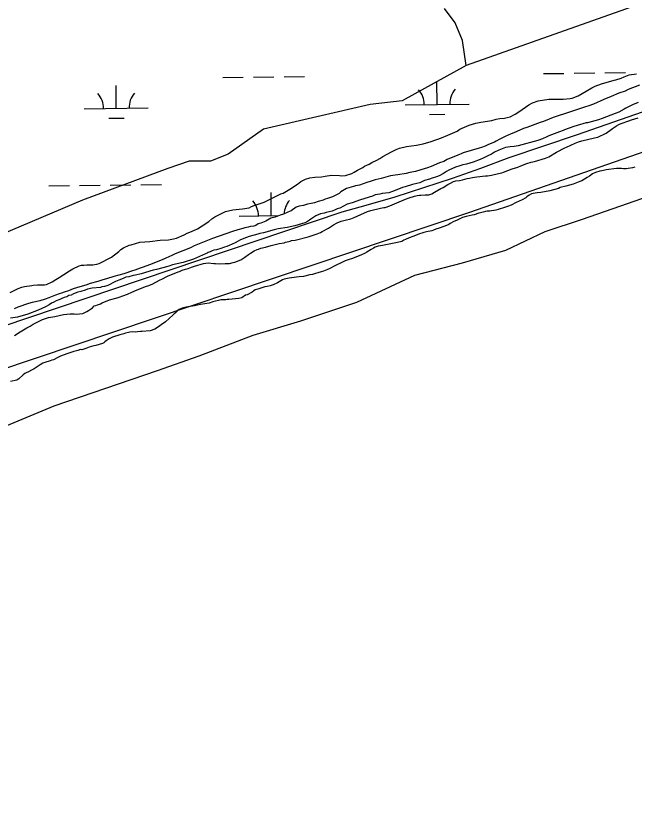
# Model space of a CAD drawing. Extents: x 3694830 to 3732949, y 415201 to 440970.
# Drawn here: x 3700119 to 3701086, y 428790 to 430034 of the extents above; entities that cross this region are included whole.
import ezdxf

# ---------------------------------------------------------------- set-up
doc = ezdxf.new("R2010")
doc.units = 0
for name, color, linetype in [('V-ROAD-CNTR', 7, 'Continuous'), ('V-SITE-VEGE', 7, 'Continuous'), ('V-TOPO-SHOR', 7, 'Continuous'), ('V-WETL-SWMP', 7, 'Continuous')]:
    doc.layers.add(name, color=color, linetype=linetype)

msp = doc.modelspace()

# ---------------------------------------------------------------- linework, layer by layer
at = {"layer": 'V-ROAD-CNTR'}
for points in [[(3700629.5, 429727.6), (3700667, 429738), (3700712.2, 429751.4), (3700757.2, 429765.6), (3700802, 429780.5), (3700846.4, 429796.2), (3700890.6, 429812.7), (3700890.6, 429812.7), (3700997.5, 429848.7), (3701564.2, 430046.2), (3701564.2, 430046.2), (3701819.9, 430135.9), (3702177.1, 430267.1), (3702177.1, 430267.1), (3702311.7, 430310.3), (3702687.3, 430435.7), (3702687.3, 430435.7), (3703048.5, 430560.7)], [(3699752.4, 427522.1), (3699537.9, 428398.8), (3699364.4, 429117.7), (3699357.7, 429158.3), (3699358.2, 429188.7), (3699362.3, 429220.3), (3699373.7, 429251.3), (3699386.5, 429271.3), (3699402.4, 429285.9), (3699438.2, 429309.4), (3699476, 429327.9), (3699672.7, 429404.9), (3700139.3, 429562.4), (3700629.5, 429727.6)]]:
    msp.add_lwpolyline(points, dxfattribs=at)
at = {"layer": 'V-SITE-VEGE'}
for points in [[(3700202.6, 429635.4), (3700208, 429638.4), (3700217.8, 429643.4), (3700221.6, 429644.4), (3700225.3, 429644.4), (3700229.7, 429644.7), (3700239.1, 429644.7), (3700245.6, 429646), (3700249, 429647), (3700268.6, 429656.7), (3700279.8, 429665.5), (3700283.2, 429668.5), (3700287.3, 429671.2), (3700296.4, 429675.5), (3700299.1, 429676.2), (3700312.6, 429680.2), (3700328.5, 429681.5), (3700344.4, 429683.1), (3700357.6, 429684.1), (3700365.7, 429685.4), (3700370.1, 429686.7), (3700382, 429691.7), (3700386.7, 429694.1), (3700391.1, 429696.1), (3700398.6, 429699.1), (3700403, 429701.1), (3700410.4, 429705.8), (3700420.9, 429712.8), (3700425.7, 429716.5), (3700430.4, 429719.9), (3700446.7, 429728.3), (3700458.2, 429730.9), (3700473.7, 429732.6), (3700483.9, 429733.9), (3700487.6, 429735.9), (3700491.7, 429737.6), (3700507.2, 429742.6), (3700533.6, 429756), (3700537, 429757), (3700547.5, 429763.3), (3700559.4, 429771.1), (3700564.8, 429775.1), (3700571.9, 429778.8), (3700579, 429780.8), (3700586.5, 429781.8), (3700597, 429782.7), (3700603, 429783.7), (3700612.8, 429785), (3700625.3, 429784.3), (3700629.1, 429783.9), (3700634.8, 429784.6), (3700644.6, 429787.9), (3700648.4, 429789.9), (3700653.4, 429793), (3700657.5, 429795), (3700661.9, 429797.3), (3700664.3, 429799), (3700671.4, 429802.3), (3700675.8, 429804.7), (3700683.6, 429808.4), (3700688.3, 429811.1), (3700693.1, 429814.1), (3700706.6, 429821.8), (3700713.7, 429825.2), (3700719.1, 429827.2), (3700730, 429830.1), (3700745.5, 429832.1), (3700756, 429834.1), (3700768.5, 429837.8), (3700784.8, 429843.4), (3700794.6, 429847.4), (3700809.2, 429854.1), (3700813.2, 429856.8), (3700817.3, 429858.8), (3700828.1, 429863.5), (3700838.6, 429866.2), (3700846.1, 429867.8), (3700863.3, 429870.8), (3700870.1, 429872.5), (3700875.8, 429873.5), (3700883.3, 429874.1), (3700887.7, 429875.1), (3700892.1, 429876.4), (3700900.2, 429880.5), (3700905.9, 429884.1), (3700921.5, 429894.9), (3700927.3, 429898.2), (3700936.1, 429901.6), (3700952.7, 429903.9), (3700966.9, 429903.8), (3700975.3, 429904.1), (3700985.8, 429904.8), (3700989.2, 429905.8), (3700998.6, 429909.4), (3701004.7, 429912.8), (3701011.2, 429916.5), (3701019.7, 429921.8), (3701025.1, 429924.2), (3701034.9, 429927.9), (3701054.9, 429933.5), (3701057.6, 429934.5)], [(3701057.6, 429934.5), (3701065.7, 429936.9), (3701070.4, 429938.9), (3701078.5, 429941.9), (3701089.7, 429943.9)], [(3701092.6, 429898.6), (3701083.7, 429894.9), (3701073.2, 429889.9), (3701070.5, 429888.2), (3701062.1, 429883.8), (3701056.3, 429881.8), (3701036, 429873.5), (3701030.6, 429871.4), (3701019.1, 429868.5), (3701013.3, 429867.1), (3701011.3, 429866.8), (3700997.1, 429862.8), (3700992, 429861.1), (3700977.1, 429855.8), (3700975.1, 429854.8), (3700969.3, 429853.1), (3700965.3, 429851.4), (3700956.8, 429848.4), (3700952.8, 429846.8), (3700949.7, 429845.1), (3700942.9, 429842.1), (3700935.5, 429839.1), (3700904.7, 429831.1), (3700898.6, 429830.1), (3700892.2, 429829.5), (3700885.1, 429828.1), (3700877.3, 429825.1), (3700874.3, 429824.1), (3700867.8, 429820.8), (3700863.1, 429818.1), (3700857.3, 429815.4), (3700850.2, 429811.7), (3700845.1, 429809.4), (3700834.3, 429805.4), (3700823.8, 429802.4), (3700818.1, 429801.4), (3700813.7, 429799.7)], [(3700461.6, 429649), (3700471.1, 429652.3), (3700477.2, 429656.7), (3700482.9, 429660.7), (3700486, 429662.8), (3700491.7, 429666.4), (3700496.5, 429668.8), (3700498.5, 429669.1), (3700502.2, 429670.8), (3700509.3, 429672.5), (3700518.1, 429675.1), (3700526.9, 429677.1), (3700530.7, 429678.1), (3700538.4, 429679.4), (3700540.5, 429680.1), (3700545.9, 429681.1), (3700547.9, 429681.8), (3700550.3, 429682.8), (3700556, 429683.4), (3700576.3, 429688.7), (3700588.5, 429692.7), (3700590.5, 429693.1), (3700595.3, 429695.1), (3700598.3, 429697.1), (3700607.8, 429702.1), (3700615.9, 429707.5), (3700621.7, 429710.5), (3700627.8, 429713.2), (3700633.9, 429714.8), (3700642.7, 429716.8), (3700648.4, 429718.8), (3700669.1, 429728.2), (3700674.2, 429729.9), (3700689.4, 429733.2), (3700694.5, 429734.2), (3700696.8, 429734.5), (3700703.9, 429737.2), (3700714.8, 429741.5), (3700728.6, 429747.6), (3700734.4, 429749.6), (3700742.5, 429752.2), (3700746.6, 429753.2), (3700750.3, 429753.5), (3700752.3, 429753.5), (3700759.4, 429754.2), (3700764.8, 429754.5), (3700769.9, 429755.8), (3700774, 429758.2), (3700783.8, 429764.2), (3700787.2, 429765.9), (3700794.6, 429770.3), (3700798.7, 429772.3), (3700803.5, 429775), (3700807.2, 429776.3), (3700812.9, 429776.9), (3700817.7, 429777.9), (3700824.8, 429779.6), (3700828.5, 429780.6), (3700833.2, 429781.6), (3700836.6, 429781.9), (3700840.3, 429782.6), (3700853.5, 429784.2), (3700856.6, 429784.2), (3700863, 429785.2), (3700873.8, 429787.8), (3700878.9, 429788.8), (3700881.6, 429789.5), (3700895.5, 429794.8), (3700904.3, 429797.8), (3700909, 429799.8), (3700918.1, 429803.2), (3700924.9, 429805.2), (3700930, 429806.5), (3700947.6, 429811.5), (3700952.7, 429813.9), (3700964.5, 429820.9), (3700977.7, 429827.9), (3700980.4, 429828.9), (3700994, 429835.3), (3700996.3, 429836), (3700999.1, 429837), (3701004.1, 429838.6), (3701024.1, 429843.3), (3701029.2, 429844.6), (3701042.4, 429851), (3701050.2, 429856.4), (3701052.2, 429858), (3701058.6, 429862.4), (3701062.4, 429864.4), (3701065.8, 429865.8), (3701077.6, 429870.1), (3701082, 429871.4), (3701092.2, 429874.8)], [(3700813.7, 429799.7), (3700806.5, 429797.7), (3700796.1, 429792.7), (3700792.7, 429790.7), (3700787.9, 429787.7), (3700781.1, 429784), (3700777.1, 429782.3), (3700770.3, 429780.6), (3700765.9, 429779), (3700758.1, 429776.6), (3700750.7, 429773.3), (3700746.3, 429772), (3700739.5, 429770.3), (3700727.7, 429767), (3700724, 429765.6), (3700715.1, 429761.9), (3700708, 429759.3), (3700702.3, 429757.6), (3700692.1, 429756.3), (3700688.1, 429755.3), (3700681, 429754.3), (3700676.6, 429752), (3700658, 429746.3), (3700645.1, 429742), (3700637.3, 429739.6), (3700625.5, 429733.6), (3700621.8, 429732.3), (3700618.4, 429730.6), (3700613.6, 429728.6), (3700604.5, 429726.6), (3700601.4, 429725.6), (3700595.7, 429724.3), (3700588.2, 429721.6), (3700580.1, 429716.2), (3700578.1, 429714.5), (3700573.7, 429711.5), (3700571, 429710.2), (3700555.1, 429705.9), (3700543.2, 429702.9), (3700529, 429700.9), (3700522.9, 429699.6), (3700506.3, 429694.9), (3700500.6, 429693.6), (3700497.5, 429692.6), (3700483.7, 429688.9), (3700479.6, 429687.3), (3700470.1, 429683.6), (3700466.7, 429681.9), (3700462, 429679.2), (3700452.5, 429675.2), (3700449.1, 429673.5), (3700445.1, 429672.2), (3700439.3, 429670.5), (3700432.9, 429668.2), (3700428.8, 429667.5), (3700426.1, 429666.5), (3700422.7, 429665.2), (3700420, 429663.8), (3700418, 429663.2), (3700415.6, 429661.8), (3700397, 429653.5), (3700380.8, 429648.5), (3700364.2, 429644.5), (3700358.4, 429642.5), (3700354.7, 429641.8), (3700349, 429639.8), (3700338.8, 429637.2), (3700333.7, 429636.2), (3700314.8, 429630.5), (3700306, 429628.8), (3700302.6, 429627.9), (3700295.8, 429626.2), (3700291.1, 429625.2), (3700286.7, 429623.5), (3700279.9, 429620.5), (3700274.9, 429618.5), (3700262.7, 429612.5), (3700257.6, 429610.8), (3700253.5, 429610.1), (3700251.2, 429609.5), (3700238.3, 429608.2), (3700231.2, 429606.9), (3700227.1, 429605.2), (3700220.7, 429603.2), (3700216, 429601.9), (3700209.2, 429599.5), (3700205.5, 429597.5), (3700201.8, 429596.5), (3700198.7, 429594.8), (3700194.3, 429593.5), (3700190.9, 429592.2), (3700187.9, 429590.5), (3700182.1, 429588.5), (3700178.1, 429586.1), (3700174.7, 429584.5), (3700171, 429582.1), (3700165.2, 429578.8), (3700153.7, 429573.7), (3700137.4, 429567.7), (3700121.5, 429562.7), (3700110.7, 429561.4)], [(3701087.1, 429797.5), (3701083.4, 429796.5), (3701073.9, 429795.2), (3701069.5, 429795.2), (3701066.2, 429795.6), (3701058.7, 429795.3), (3701042.2, 429793.3), (3701038.4, 429792.3), (3701035.7, 429792), (3701032.7, 429791.4), (3701025.9, 429789.4), (3701021.2, 429787.3), (3701016.4, 429783.6), (3701012.7, 429781.3), (3701004.2, 429776.3), (3701001.2, 429774.9), (3700990.7, 429770.9), (3700985, 429769.3), (3700979.5, 429767.9), (3700970.4, 429765.9), (3700967.7, 429764.3), (3700954.2, 429760.3), (3700940.3, 429758), (3700934.2, 429757.3), (3700928.1, 429756.3), (3700925.8, 429755.6), (3700921.7, 429754), (3700918.3, 429750.9), (3700916.6, 429749.6), (3700910.8, 429746.2), (3700901.4, 429742.2), (3700893.6, 429738.2), (3700887.8, 429735.9), (3700883.1, 429734.2), (3700873.6, 429731.2), (3700869.9, 429730.5), (3700866.8, 429729.9), (3700862.8, 429729.2), (3700860.4, 429728.9), (3700856, 429728.6), (3700853.6, 429728.2), (3700849.9, 429727.2), (3700847.9, 429726.6), (3700845.9, 429726.2), (3700843.2, 429725.6), (3700835.7, 429722.9), (3700832.7, 429722.6), (3700823.5, 429720.6), (3700817.8, 429718.9), (3700811.4, 429715.9), (3700808.3, 429714.2), (3700804.2, 429712.6), (3700798.1, 429709.2), (3700796.1, 429707.9), (3700792.4, 429706.2), (3700788.3, 429704.5), (3700780.9, 429702.2), (3700776.1, 429700.5), (3700772.1, 429698.9), (3700769.4, 429697.9), (3700761.2, 429696.2), (3700757.2, 429695.5), (3700753.8, 429694.2), (3700750.1, 429693.2), (3700744, 429690.5), (3700739.9, 429689.2), (3700734.2, 429686.8), (3700728.4, 429684.2), (3700726, 429683.2), (3700722.7, 429681.5), (3700715.9, 429679.5), (3700700.3, 429676.5), (3700692.6, 429675.2), (3700689.5, 429674.5), (3700685.8, 429673.9), (3700681.1, 429672.5), (3700678.3, 429670.9), (3700674.6, 429668.9), (3700668.2, 429664.8), (3700664.1, 429662.5), (3700659.7, 429660.5), (3700645.5, 429654.4), (3700638.7, 429652.4), (3700634.3, 429650.8), (3700625.9, 429646.8), (3700622.1, 429645.1), (3700618.7, 429643.7), (3700608.9, 429638.4), (3700605.5, 429636.7), (3700600.1, 429634.7), (3700596.7, 429633.7), (3700591.3, 429632.4), (3700587.9, 429631), (3700582.9, 429629.7), (3700578.8, 429629), (3700569, 429626.7)], [(3700116.7, 429534.2), (3700125.5, 429539.9), (3700136, 429546.3), (3700141.5, 429548.6), (3700146.2, 429551.7), (3700152.3, 429555), (3700160.4, 429559), (3700163.8, 429560.4), (3700170.2, 429562.4), (3700180, 429564), (3700193.6, 429567), (3700204.1, 429568.3), (3700210.1, 429568), (3700213.2, 429567.6), (3700223.7, 429568.6), (3700227, 429569.9), (3700230.1, 429571.6), (3700232.8, 429573.3), (3700238.6, 429577.6), (3700241.3, 429580.3), (3700244, 429581), (3700246.7, 429582.3), (3700251.1, 429583.7), (3700254.1, 429585.3), (3700265.3, 429590), (3700277.5, 429593), (3700280.5, 429594), (3700286, 429596), (3700293.4, 429599), (3700300.5, 429602), (3700308.6, 429605.7), (3700323.5, 429611.4), (3700325.6, 429611.7), (3700332.3, 429614.7), (3700344.9, 429621.5), (3700347.2, 429622.5), (3700356, 429627.1), (3700372.6, 429633.8), (3700375, 429634.5), (3700379.1, 429636.2), (3700384.5, 429637.8), (3700388.2, 429638.8), (3700393.6, 429641.2), (3700398.4, 429642.9), (3700412.6, 429646.8), (3700419.7, 429647.8), (3700428.8, 429646.8), (3700431.2, 429646.8), (3700436.9, 429646.4), (3700446.4, 429646.7), (3700453.1, 429646.7), (3700458.9, 429648.3), (3700461.6, 429649)], [(3700110.2, 429601.3), (3700122.4, 429607.7), (3700128.1, 429609.7), (3700132.2, 429610.7), (3700143.7, 429612.6), (3700146.1, 429613), (3700152.8, 429613.6), (3700161.6, 429613.6), (3700163.6, 429613.2), (3700167, 429614.2), (3700175.5, 429617.9), (3700181.6, 429621.9), (3700186.7, 429625), (3700194.1, 429629.7), (3700202.6, 429635.4)], [(3700569, 429626.7), (3700562.2, 429626.1), (3700550.1, 429624.4), (3700546.7, 429623.8), (3700538.6, 429622.5), (3700535.9, 429621.1), (3700528.4, 429616.4), (3700521.3, 429613.4), (3700516.9, 429611.7), (3700512.2, 429610.7), (3700508.4, 429610.1), (3700497.6, 429606.7), (3700493.5, 429605.4), (3700491.2, 429604.1), (3700488.5, 429602.1), (3700481, 429598), (3700478.3, 429597), (3700472.2, 429593.3), (3700467.8, 429592), (3700462.7, 429591.4), (3700452.2, 429590.4), (3700449.5, 429590.4), (3700447.5, 429590.1), (3700442.4, 429589.8), (3700440.1, 429589.8), (3700436, 429589.1), (3700431.3, 429588.1), (3700426.9, 429586.8), (3700421.1, 429584.8), (3700407.9, 429582.8), (3700398.5, 429580.8), (3700385.3, 429578.5), (3700379.2, 429576.8), (3700374.5, 429574.8), (3700372.4, 429573.5), (3700368.7, 429569.4), (3700366.3, 429568.1), (3700364.3, 429565.8), (3700353.1, 429555.7), (3700350.7, 429554), (3700348.3, 429552.6), (3700344.3, 429549.3), (3700340.5, 429546.9), (3700336.5, 429543.9), (3700329, 429541.2), (3700316.2, 429540.3), (3700314.1, 429540.3), (3700309.4, 429540), (3700306.7, 429539.6), (3700302, 429539.7), (3700297.2, 429539.3), (3700294.9, 429539), (3700290.5, 429538), (3700287.8, 429536.7), (3700281.7, 429535), (3700270.2, 429531.3), (3700264.8, 429529), (3700260, 429526), (3700258.3, 429524.3), (3700256.3, 429522.6), (3700254.2, 429521.6), (3700249.2, 429519.9), (3700244.1, 429518.6), (3700240.7, 429518), (3700233.6, 429516), (3700230.9, 429515), (3700228.5, 429513.9), (3700222.1, 429511.9), (3700220.1, 429512), (3700215.7, 429510.6), (3700209.6, 429509.3), (3700203.2, 429507), (3700198.4, 429505.6), (3700188.9, 429502), (3700186.6, 429500.9), (3700184.5, 429499.6), (3700177.8, 429496.3), (3700175.4, 429495.6), (3700172.7, 429494.6), (3700164.2, 429491.9), (3700161.2, 429490.6), (3700157.1, 429488.2), (3700147.6, 429482.2), (3700143.2, 429479.8), (3700138.5, 429477.2), (3700135.1, 429475.5), (3700133.1, 429474.8), (3700130.4, 429472.8), (3700123.6, 429466.1), (3700120.2, 429464.4), (3700110.7, 429462.4)]]:
    msp.add_lwpolyline(points, dxfattribs=at)
at = {"layer": 'V-TOPO-SHOR'}
for points in [[(3701622.9, 430240.1), (3700823.1, 429956.8), (3700723.1, 429901.3), (3700673.1, 429895.7), (3700506.5, 429856.8), (3700450.9, 429818), (3700423.2, 429806.9), (3700412, 429806.9), (3700389.8, 429806.9), (3700356.5, 429795.7), (3700223.2, 429745.8), (3700078.8, 429684.7)], [(3700823.1, 429956.8), (3700817.5, 429995.7), (3700806.4, 430023.5), (3700789.7, 430045.7)], [(3701404.4, 429926.9), (3700827.2, 429725.9), (3700026.2, 429456.7), (3699611.1, 429304.3), (3699471.6, 429252.4), (3699461.9, 429252.4), (3699442.5, 429223.2), (3699426.2, 429194), (3699452.2, 429064.3), (3699536.5, 428710.8), (3699663, 428192), (3699844.6, 427429.9)], [(3700078.1, 429382.1), (3700178.6, 429424.3), (3700340.7, 429479.4), (3700405.6, 429502.1), (3700489.9, 429534.5), (3700564.5, 429557.2), (3700652.1, 429586.4), (3700742.9, 429628.6), (3700817.4, 429648), (3700885.5, 429667.5), (3700947.2, 429696.7), (3701005.5, 429716.1), (3701274.7, 429810.2)]]:
    msp.add_lwpolyline(points, dxfattribs=at)
at = {"layer": 'V-WETL-SWMP'}
for p, q in [((3700944.4, 429944), (3700976.4, 429944.4)), ((3700992.4, 429944.6), (3701024.4, 429945)), ((3701040.4, 429945.2), (3701072.4, 429945.6)), ((3700442.5, 429938.1), (3700474.5, 429938.4)), ((3700490.5, 429938.6), (3700522.5, 429939)), ((3700538.5, 429939.2), (3700570.5, 429939.6)), ((3700276, 429889.6), (3700275.6, 429925.6)), ((3700777.9, 429895.6), (3700777.4, 429931.6)), ((3701094.7, 429926.1), (3701076.9, 429918.9)), ((3701050, 429908), (3701038.6, 429903.5)), ((3701062.3, 429913.5), (3701050, 429908)), ((3701071.9, 429916.6), (3701062.3, 429913.5)), ((3701076.9, 429918.9), (3701071.9, 429916.6)), ((3700727.9, 429895), (3700827.9, 429896.2)), ((3701022.6, 429896.3), (3701015.3, 429893.6)), ((3701038.6, 429903.5), (3701022.6, 429896.3)), ((3700226, 429889), (3700326, 429890.2)), ((3700986.6, 429884.2), (3700959.7, 429875.2)), ((3700994.3, 429886.9), (3700986.6, 429884.2)), ((3701000.7, 429888.7), (3700994.3, 429886.9)), ((3701008.5, 429891.4), (3701000.7, 429888.7)), ((3701015.3, 429893.6), (3701008.5, 429891.4)), ((3700264.2, 429874.1), (3700288.2, 429874.3)), ((3700766.1, 429880), (3700790.1, 429880.3)), ((3700959.7, 429875.2), (3700944.2, 429869.3)), ((3700913.2, 429858.1), (3700898.1, 429851.3)), ((3700918.2, 429859.4), (3700913.2, 429858.1)), ((3700939.2, 429867.5), (3700918.2, 429859.4)), ((3700944.2, 429869.3), (3700939.2, 429867.5)), ((3700884.4, 429845.5), (3700875.8, 429841.4)), ((3700893.6, 429849.5), (3700884.4, 429845.5)), ((3700898.1, 429851.3), (3700893.6, 429849.5)), ((3700858.4, 429833.3), (3700853, 429830.6)), ((3700867.5, 429836.9), (3700858.4, 429833.3)), ((3700870.3, 429838.2), (3700867.5, 429836.9)), ((3700875.8, 429841.4), (3700870.3, 429838.2)), ((3700818.8, 429819.8), (3700815.6, 429818.4)), ((3700843.8, 429827.4), (3700818.8, 429819.8)), ((3700847.5, 429828.3), (3700843.8, 429827.4)), ((3700853, 429830.6), (3700847.5, 429828.3)), ((3700793.7, 429809.4), (3700788.2, 429806.7)), ((3700810.1, 429816.6), (3700793.7, 429809.4)), ((3700815.6, 429818.4), (3700810.1, 429816.6)), ((3700763.1, 429796.3), (3700752.6, 429793.2)), ((3700768.6, 429798.6), (3700763.1, 429796.3)), ((3700781.8, 429804.5), (3700768.6, 429798.6)), ((3700788.2, 429806.7), (3700781.8, 429804.5)), ((3700705.2, 429783.8), (3700690.2, 429779.8)), ((3700712.1, 429785.2), (3700705.2, 429783.8)), ((3700716.6, 429785.6), (3700712.1, 429785.2)), ((3700729.4, 429787.8), (3700716.6, 429785.6)), ((3700735.3, 429789.2), (3700729.4, 429787.8)), ((3700744, 429791), (3700735.3, 429789.2)), ((3700752.6, 429793.2), (3700744, 429791)), ((3700314.6, 429770), (3700346.6, 429770.4)), ((3700667.8, 429773.5), (3700656.4, 429769.5)), ((3700673.3, 429774.9), (3700667.8, 429773.5)), ((3700681.1, 429777.6), (3700673.3, 429774.9)), ((3700690.2, 429779.8), (3700681.1, 429777.6)), ((3700170.6, 429768.3), (3700202.6, 429768.7)), ((3700218.6, 429768.9), (3700250.6, 429769.3)), ((3700266.6, 429769.4), (3700298.6, 429769.8)), ((3700518.5, 429721.7), (3700518.1, 429757.7)), ((3700627.3, 429759.1), (3700624.5, 429756.4)), ((3700635.9, 429764.1), (3700627.3, 429759.1)), ((3700643.2, 429766.3), (3700635.9, 429764.1)), ((3700646.9, 429767.2), (3700643.2, 429766.3)), ((3700650.1, 429768.6), (3700646.9, 429767.2)), ((3700656.4, 429769.5), (3700650.1, 429768.6)), ((3700599.4, 429746), (3700591.7, 429743.8)), ((3700602.6, 429747.4), (3700599.4, 429746)), ((3700606.3, 429748.7), (3700602.6, 429747.4)), ((3700609.5, 429749.6), (3700606.3, 429748.7)), ((3700614, 429751.4), (3700609.5, 429749.6)), ((3700620.4, 429754.2), (3700614, 429751.4)), ((3700624.5, 429756.4), (3700620.4, 429754.2)), ((3700557.5, 429734.8), (3700549.7, 429729.4)), ((3700562, 429736.6), (3700557.5, 429734.8)), ((3700568.9, 429737.5), (3700562, 429736.6)), ((3700575.3, 429739.8), (3700568.9, 429737.5)), ((3700580.7, 429740.7), (3700575.3, 429739.8)), ((3700586.2, 429742), (3700580.7, 429740.7)), ((3700591.7, 429743.8), (3700586.2, 429742)), ((3700468.5, 429721.1), (3700530.4, 429721.8)), ((3700532.4, 429722.7), (3700524.6, 429719.5)), ((3700537.4, 429724), (3700532.4, 429722.7)), ((3700544.2, 429727.2), (3700537.4, 429724)), ((3700549.7, 429729.4), (3700544.2, 429727.2)), ((3700498.2, 429708.7), (3700494.5, 429706.4)), ((3700502.3, 429710), (3700498.2, 429708.7)), ((3700510, 429713.2), (3700502.3, 429710)), ((3700517.8, 429717.7), (3700510, 429713.2)), ((3700524.6, 429719.5), (3700517.8, 429717.7)), ((3700457.7, 429696.9), (3700426.7, 429686.1)), ((3700466.3, 429699.5), (3700457.7, 429696.9)), ((3700473.8, 429701.7), (3700466.3, 429699.5)), ((3700477.3, 429702.4), (3700473.8, 429701.7)), ((3700482.4, 429703.9), (3700477.3, 429702.4)), ((3700485.9, 429704.6), (3700482.4, 429703.9)), ((3700491, 429705.3), (3700485.9, 429704.6)), ((3700494.5, 429706.4), (3700491, 429705.3)), ((3700426.7, 429686.1), (3700398.1, 429674.5)), ((3700392.2, 429671.5), (3700368.2, 429661.8)), ((3700398.1, 429674.5), (3700392.2, 429671.5)), ((3700362.7, 429659.1), (3700353.7, 429655)), ((3700368.2, 429661.8), (3700362.7, 429659.1)), ((3700347.8, 429652.8), (3700328.1, 429644.5)), ((3700353.7, 429655), (3700347.8, 429652.8)), ((3700301.5, 429635.2), (3700287.7, 429630.4)), ((3700305, 429636.3), (3700301.5, 429635.2)), ((3700313.6, 429639.3), (3700305, 429636.3)), ((3700318.3, 429641.2), (3700313.6, 429639.3)), ((3700328.1, 429644.5), (3700318.3, 429641.2)), ((3700255.2, 429621.2), (3700247.4, 429618.6)), ((3700260.7, 429622.6), (3700255.2, 429621.2)), ((3700272.1, 429626.3), (3700260.7, 429622.6)), ((3700287.7, 429630.4), (3700272.1, 429626.3)), ((3700213.7, 429608.6), (3700208.6, 429607.1)), ((3700219.2, 429610.5), (3700213.7, 429608.6)), ((3700228.6, 429613), (3700219.2, 429610.5)), ((3700235.2, 429615.3), (3700228.6, 429613)), ((3700247.4, 429618.6), (3700235.2, 429615.3)), ((3700181.1, 429597.1), (3700170.5, 429593)), ((3700186.6, 429599.3), (3700181.1, 429597.1)), ((3700190.5, 429600.4), (3700186.6, 429599.3)), ((3700194.5, 429601.9), (3700190.5, 429600.4)), ((3700201.1, 429604.1), (3700194.5, 429601.9)), ((3700208.6, 429607.1), (3700201.1, 429604.1)), ((3700138.8, 429584.1), (3700121.9, 429578.6)), ((3700144.3, 429585.6), (3700138.8, 429584.1)), ((3700149.8, 429586.7), (3700144.3, 429585.6)), ((3700156.4, 429588.5), (3700149.8, 429586.7)), ((3700165, 429591.1), (3700156.4, 429588.5)), ((3700170.5, 429593), (3700165, 429591.1)), ((3700121.9, 429578.6), (3700116, 429575.9))]:
    msp.add_line(p, q, dxfattribs=at)
for centre, start, end in [((3700833.1, 429896.8), 139.9115, 181.4552), ((3700220.8, 429889.5), 359.9115, 41.4552), ((3700331.2, 429890.8), 139.9115, 181.4552), ((3700722.6, 429895.4), 359.9115, 41.4552), ((3700573.7, 429722.8), 139.9115, 177.2741), ((3700463.2, 429721.5), 359.9115, 41.4552)]:
    msp.add_arc(centre, 35.2, start, end, dxfattribs=at)

doc.saveas('drawing.dxf')
